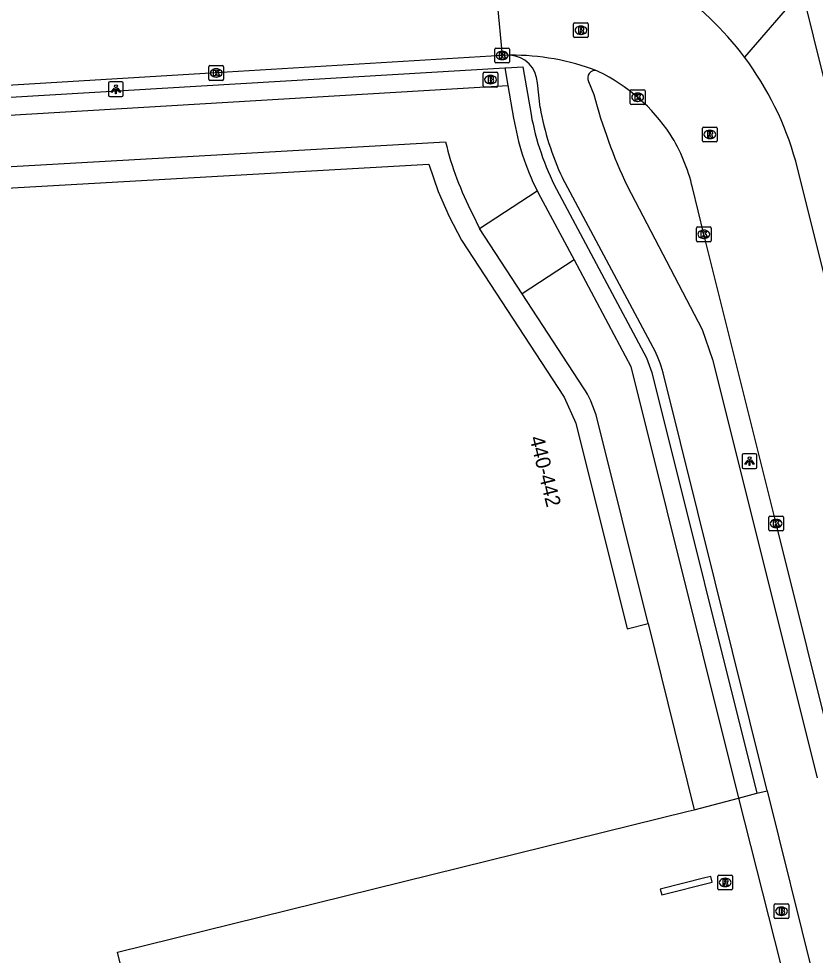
# Model space of a CAD drawing. Extents: x 161389 to 162585, y 388479 to 389761.
# Drawn here: x 162131.8 to 162185.8, y 388908 to 388971.4 of the extents above; entities that cross this region are included whole.
import ezdxf

# ---------------------------------------------------------------- set-up
doc = ezdxf.new("R2010")
doc.units = 0
for name, color, linetype in [('IMGEO_Brandkraan', 7, 'Continuous'), ('IMGEO_Fietspad_gesloten', 7, 'Continuous'), ('IMGEO_Haag', 7, 'Continuous'), ('IMGEO_Kolk', 7, 'Continuous'), ('IMGEO_Lichtpunt', 7, 'Continuous'), ('IMGEO_Pand', 7, 'Continuous'), ('IMGEO_Pand_nummerreeks', 7, 'Continuous'), ('IMGEO_Rijbaan_lokaal_gesloten', 7, 'Continuous'), ('IMGEO_Rioolput', 7, 'Continuous'), ('IMGEO_Voetpad_open', 7, 'Continuous')]:
    doc.layers.add(name, color=color, linetype=linetype)

msp = doc.modelspace()

# ---------------------------------------------------------------- linework, layer by layer
at = {"layer": 'IMGEO_Brandkraan'}
for p, q in [((162163.289, 388966.857), (162163.289, 388967.709)), ((162163.364, 388967.783), (162164.216, 388967.783)), ((162163.777, 388967.563), (162163.802, 388967.563)), ((162164.29, 388967.709), (162164.29, 388966.857)), ((162163.8, 388967.003), (162163.775, 388967.003)), ((162164.216, 388966.783), (162163.364, 388966.783)), ((162182.984, 388910.543), (162182.984, 388911.395)), ((162183.059, 388911.469), (162183.911, 388911.469)), ((162183.472, 388911.249), (162183.497, 388911.249)), ((162183.985, 388911.395), (162183.985, 388910.543)), ((162183.911, 388910.469), (162183.059, 388910.469)), ((162183.495, 388910.689), (162183.47, 388910.689))]:
    msp.add_line(p, q, dxfattribs=at)
for points in [[(162163.289, 388966.857), (162163.289, 388967.709)], [(162163.364, 388967.783), (162164.216, 388967.783)], [(162163.637, 388967.483), (162163.637, 388967.083), (162163.85, 388967.083)], [(162163.868, 388967.483), (162163.637, 388967.483)], [(162164.29, 388967.709), (162164.29, 388966.857)], [(162163.816, 388967.402), (162163.762, 388967.402), (162163.762, 388967.326)], [(162163.762, 388967.326), (162163.815, 388967.326)], [(162163.824, 388967.25), (162163.762, 388967.25), (162163.762, 388967.169)], [(162163.762, 388967.169), (162163.824, 388967.169)], [(162164.216, 388966.783), (162163.364, 388966.783)], [(162182.984, 388910.543), (162182.984, 388911.395)], [(162183.059, 388911.469), (162183.911, 388911.469)], [(162183.332, 388911.169), (162183.332, 388910.769), (162183.545, 388910.769)], [(162183.563, 388911.169), (162183.332, 388911.169)], [(162183.511, 388911.088), (162183.457, 388911.088), (162183.457, 388911.012)], [(162183.457, 388911.012), (162183.51, 388911.012)], [(162183.985, 388911.395), (162183.985, 388910.543)], [(162183.911, 388910.469), (162183.059, 388910.469)], [(162183.519, 388910.936), (162183.457, 388910.936), (162183.457, 388910.855)], [(162183.457, 388910.855), (162183.519, 388910.855)]]:
    msp.add_lwpolyline(points, dxfattribs=at)
for centre, radius, start, end in [((162163.366, 388967.707), 0.0765, 91.55205, 178.44795), ((162163.366, 388967.707), 0.0765, 91.55205, 178.44795), ((162163.872, 388967.338), 0.145, 59.4692, 91.53667), ((162163.897, 388967.385), 0.0922, 285.51372, 58.15012), ((162164.214, 388967.707), 0.0765, 1.55205, 88.44795), ((162164.214, 388967.707), 0.0765, 1.55205, 88.44795), ((162163.366, 388966.859), 0.0765, 181.55205, 268.44795), ((162163.366, 388966.859), 0.0765, 181.55205, 268.44795), ((162163.817, 388967.364), 0.0379, 267.82845, 90.93552), ((162163.825, 388967.209), 0.0404, 269.87594, 90.50774), ((162163.856, 388967.334), 0.251, 268.66757, 293.53466), ((162163.902, 388967.193), 0.105, 301.31148, 78.98903), ((162164.214, 388966.859), 0.0765, 271.55205, 358.44795), ((162164.214, 388966.859), 0.0765, 271.55205, 358.44795), ((162183.061, 388911.393), 0.0765, 91.55205, 178.44795), ((162183.061, 388911.393), 0.0765, 91.55205, 178.44795), ((162183.512, 388911.05), 0.0379, 267.82845, 90.93552), ((162183.567, 388911.024), 0.145, 59.4692, 91.53667), ((162183.592, 388911.071), 0.0922, 285.51372, 58.15012), ((162183.909, 388911.393), 0.0765, 1.55205, 88.44795), ((162183.909, 388911.393), 0.0765, 1.55205, 88.44795), ((162183.061, 388910.545), 0.0765, 181.55205, 268.44795), ((162183.061, 388910.545), 0.0765, 181.55205, 268.44795), ((162183.52, 388910.895), 0.0404, 269.87594, 90.50774), ((162183.551, 388911.02), 0.251, 268.66757, 293.53466), ((162183.597, 388910.879), 0.105, 301.31148, 78.98903), ((162183.909, 388910.545), 0.0765, 271.55205, 358.44795), ((162183.909, 388910.545), 0.0765, 271.55205, 358.44795)]:
    msp.add_arc(centre, radius, start, end, dxfattribs=at)
for centre, major_axis, ratio, start_param, end_param in [((162163.776, 388967.283), (-0.387, 0.002), 0.722429, 4.712389, 7.853982), ((162163.801, 388967.283), (-0.39, 0.002), 0.717154, 1.570796, 4.712389), ((162183.471, 388910.969), (-0.387, 0.002), 0.722429, 4.712389, 7.853982), ((162183.496, 388910.969), (-0.39, 0.002), 0.717154, 1.570796, 4.712389)]:
    msp.add_ellipse(centre, major_axis=major_axis, ratio=ratio, start_param=start_param, end_param=end_param, dxfattribs=at)
at = {"layer": 'IMGEO_Fietspad_gesloten'}
for points in [[(162167.137, 388965.393), (162166.958, 388967.07)], [(162170.422, 388967.167), (162170.789, 388966.268)], [(162174.788, 388949.15), (162168.653, 388960.627)], [(162173.035, 388960.094), (162178.112, 388950.367), (162178.805, 388948.341), (162185.895, 388919.999)], [(162182.503, 388919.118), (162175.468, 388947.425)], [(162182.503, 388919.118), (162185.642, 388906.491)]]:
    msp.add_lwpolyline(points, dxfattribs=at)
for centre, radius, start, end in [((162165.013, 388966.989), 1.947, 2.38898, 87.51874), ((162170.855, 388967.403), 0.493, 74.80102, 208.62909), ((162204.534, 388975.048), 34.869, 194.58479, 205.39633), ((162186.005, 388968.771), 19.168, 190.14903, 205.1413), ((162168.73, 388945.765), 6.939, 13.83663, 29.19237)]:
    msp.add_arc(centre, radius, start, end, dxfattribs=at)
at = {"layer": 'IMGEO_Haag'}
for points in [[(162186.365, 388954.055), (162189.456, 388954.856), (162184.88, 388973.335)], [(162177.572, 388917.843), (162180.574, 388918.618)]]:
    msp.add_lwpolyline(points, dxfattribs=at)
at = {"layer": 'IMGEO_Kolk'}
for p, q in [((162164.071, 388968.493), (162164.071, 388969.345)), ((162164.146, 388969.419), (162164.998, 388969.419)), ((162165.072, 388969.345), (162165.072, 388968.493)), ((162164.559, 388969.199), (162164.584, 388969.199)), ((162144.719, 388967.309), (162144.719, 388968.161)), ((162144.794, 388968.235), (162145.646, 388968.235)), ((162145.72, 388968.161), (162145.72, 388967.309)), ((162164.998, 388968.419), (162164.146, 388968.419)), ((162164.582, 388968.639), (162164.557, 388968.639)), ((162145.23, 388967.455), (162145.205, 388967.455)), ((162145.207, 388968.015), (162145.232, 388968.015)), ((162145.646, 388967.235), (162144.794, 388967.235)), ((162173.245, 388965.664), (162173.245, 388966.516)), ((162173.32, 388966.59), (162174.172, 388966.59)), ((162173.733, 388966.37), (162173.758, 388966.37)), ((162174.246, 388966.516), (162174.246, 388965.664)), ((162174.172, 388965.59), (162173.32, 388965.59)), ((162173.756, 388965.81), (162173.731, 388965.81)), ((162177.795, 388957.31), (162178.647, 388957.31)), ((162177.72, 388956.384), (162177.72, 388957.236)), ((162178.208, 388957.09), (162178.233, 388957.09)), ((162178.721, 388957.236), (162178.721, 388956.384)), ((162178.647, 388956.31), (162177.795, 388956.31)), ((162178.231, 388956.53), (162178.206, 388956.53)), ((162182.621, 388936.802), (162182.621, 388937.654)), ((162182.696, 388937.728), (162183.548, 388937.728)), ((162183.622, 388937.654), (162183.622, 388936.802)), ((162183.109, 388937.508), (162183.134, 388937.508)), ((162183.548, 388936.728), (162182.696, 388936.728)), ((162183.132, 388936.948), (162183.107, 388936.948))]:
    msp.add_line(p, q, dxfattribs=at)
for points in [[(162164.071, 388968.493), (162164.071, 388969.345)], [(162164.146, 388969.419), (162164.998, 388969.419)], [(162165.072, 388969.345), (162165.072, 388968.493)], [(162164.392, 388969.119), (162164.515, 388969.119), (162164.515, 388968.968), (162164.645, 388969.119), (162164.809, 388969.119), (162164.663, 388968.968), (162164.816, 388968.719), (162164.664, 388968.719), (162164.579, 388968.883), (162164.515, 388968.816), (162164.515, 388968.719), (162164.392, 388968.719), (162164.392, 388969.119)], [(162144.719, 388967.309), (162144.719, 388968.161)], [(162144.794, 388968.235), (162145.646, 388968.235)], [(162145.72, 388968.161), (162145.72, 388967.309)], [(162164.998, 388968.419), (162164.146, 388968.419)], [(162145.04, 388967.935), (162145.163, 388967.935), (162145.163, 388967.784), (162145.293, 388967.935), (162145.457, 388967.935), (162145.311, 388967.784), (162145.464, 388967.535), (162145.312, 388967.535), (162145.227, 388967.699), (162145.163, 388967.632), (162145.163, 388967.535), (162145.04, 388967.535), (162145.04, 388967.935)], [(162145.646, 388967.235), (162144.794, 388967.235)], [(162173.245, 388965.664), (162173.245, 388966.516)], [(162173.32, 388966.59), (162174.172, 388966.59)], [(162173.566, 388966.29), (162173.689, 388966.29), (162173.689, 388966.139), (162173.819, 388966.29), (162173.983, 388966.29), (162173.837, 388966.139), (162173.99, 388965.89), (162173.838, 388965.89), (162173.753, 388966.054), (162173.689, 388965.987), (162173.689, 388965.89), (162173.566, 388965.89), (162173.566, 388966.29)], [(162174.246, 388966.516), (162174.246, 388965.664)], [(162174.172, 388965.59), (162173.32, 388965.59)], [(162177.795, 388957.31), (162178.647, 388957.31)], [(162177.72, 388956.384), (162177.72, 388957.236)], [(162178.041, 388957.01), (162178.164, 388957.01), (162178.164, 388956.859), (162178.294, 388957.01), (162178.458, 388957.01), (162178.312, 388956.859), (162178.465, 388956.61), (162178.313, 388956.61), (162178.228, 388956.774), (162178.164, 388956.707), (162178.164, 388956.61), (162178.041, 388956.61), (162178.041, 388957.01)], [(162178.721, 388957.236), (162178.721, 388956.384)], [(162178.647, 388956.31), (162177.795, 388956.31)], [(162182.621, 388936.802), (162182.621, 388937.654)], [(162182.696, 388937.728), (162183.548, 388937.728)], [(162183.622, 388937.654), (162183.622, 388936.802)], [(162182.942, 388937.428), (162183.065, 388937.428), (162183.065, 388937.277), (162183.195, 388937.428), (162183.359, 388937.428), (162183.213, 388937.277), (162183.366, 388937.028), (162183.214, 388937.028), (162183.129, 388937.192), (162183.065, 388937.125), (162183.065, 388937.028), (162182.942, 388937.028), (162182.942, 388937.428)], [(162183.548, 388936.728), (162182.696, 388936.728)]]:
    msp.add_lwpolyline(points, dxfattribs=at)
for centre, start, end in [((162164.148, 388969.343), 91.55205, 178.44795), ((162164.148, 388969.343), 91.55205, 178.44795), ((162164.996, 388969.343), 1.55205, 88.44795), ((162164.996, 388969.343), 1.55205, 88.44795), ((162144.796, 388968.159), 91.55205, 178.44795), ((162144.796, 388968.159), 91.55205, 178.44795), ((162145.644, 388968.159), 1.55205, 88.44795), ((162145.644, 388968.159), 1.55205, 88.44795), ((162164.148, 388968.495), 181.55205, 268.44795), ((162164.148, 388968.495), 181.55205, 268.44795), ((162164.996, 388968.495), 271.55205, 358.44795), ((162164.996, 388968.495), 271.55205, 358.44795), ((162144.796, 388967.311), 181.55205, 268.44795), ((162144.796, 388967.311), 181.55205, 268.44795), ((162145.644, 388967.311), 271.55205, 358.44795), ((162145.644, 388967.311), 271.55205, 358.44795), ((162173.322, 388966.514), 91.55205, 178.44795), ((162173.322, 388966.514), 91.55205, 178.44795), ((162174.17, 388966.514), 1.55205, 88.44795), ((162174.17, 388966.514), 1.55205, 88.44795), ((162173.322, 388965.666), 181.55205, 268.44795), ((162173.322, 388965.666), 181.55205, 268.44795), ((162174.17, 388965.666), 271.55205, 358.44795), ((162174.17, 388965.666), 271.55205, 358.44795), ((162177.797, 388957.234), 91.55205, 178.44795), ((162177.797, 388957.234), 91.55205, 178.44795), ((162178.645, 388957.234), 1.55205, 88.44795), ((162178.645, 388957.234), 1.55205, 88.44795), ((162177.797, 388956.386), 181.55205, 268.44795), ((162177.797, 388956.386), 181.55205, 268.44795), ((162178.645, 388956.386), 271.55205, 358.44795), ((162178.645, 388956.386), 271.55205, 358.44795), ((162182.698, 388937.652), 91.55205, 178.44795), ((162182.698, 388937.652), 91.55205, 178.44795), ((162183.546, 388937.652), 1.55205, 88.44795), ((162183.546, 388937.652), 1.55205, 88.44795), ((162182.698, 388936.804), 181.55205, 268.44795), ((162182.698, 388936.804), 181.55205, 268.44795), ((162183.546, 388936.804), 271.55205, 358.44795), ((162183.546, 388936.804), 271.55205, 358.44795)]:
    msp.add_arc(centre, 0.0765, start, end, dxfattribs=at)
for centre, major_axis, ratio, start_param, end_param in [((162164.558, 388968.919), (-0.387, 0.002), 0.722429, 4.712389, 7.853982), ((162164.583, 388968.919), (-0.39, 0.002), 0.717154, 1.570796, 4.712389), ((162145.206, 388967.735), (-0.387, 0.002), 0.722429, 4.712389, 7.853982), ((162145.231, 388967.735), (-0.39, 0.002), 0.717154, 1.570796, 4.712389), ((162173.732, 388966.09), (-0.387, 0.002), 0.722429, 4.712389, 7.853982), ((162173.757, 388966.09), (-0.39, 0.002), 0.717154, 1.570796, 4.712389), ((162178.207, 388956.81), (-0.387, 0.002), 0.722429, 4.712389, 7.853982), ((162178.232, 388956.81), (-0.39, 0.002), 0.717154, 1.570796, 4.712389), ((162183.108, 388937.228), (-0.387, 0.002), 0.722429, 4.712389, 7.853982), ((162183.133, 388937.228), (-0.39, 0.002), 0.717154, 1.570796, 4.712389)]:
    msp.add_ellipse(centre, major_axis=major_axis, ratio=ratio, start_param=start_param, end_param=end_param, dxfattribs=at)
at = {"layer": 'IMGEO_Lichtpunt'}
for p, q in [((162137.928, 388967.035), (162137.928, 388966.228)), ((162137.928, 388967.035), (162137.928, 388966.228)), ((162138.83, 388967.13), (162138.022, 388967.13)), ((162138.83, 388967.13), (162138.022, 388967.13)), ((162138.924, 388966.228), (162138.924, 388967.035)), ((162138.924, 388966.228), (162138.924, 388967.035)), ((162138.022, 388966.134), (162138.83, 388966.134)), ((162138.022, 388966.134), (162138.83, 388966.134)), ((162180.821, 388941.849), (162180.821, 388941.042)), ((162180.821, 388941.849), (162180.821, 388941.042)), ((162181.723, 388941.944), (162180.915, 388941.944)), ((162181.723, 388941.944), (162180.915, 388941.944)), ((162181.817, 388941.042), (162181.817, 388941.849)), ((162181.817, 388941.042), (162181.817, 388941.849)), ((162180.915, 388940.948), (162181.723, 388940.948)), ((162180.915, 388940.948), (162181.723, 388940.948))]:
    msp.add_line(p, q, dxfattribs=at)
for points in [[(162138.302, 388966.699), (162138.341, 388966.671), (162138.153, 388966.409), (162138.115, 388966.436), (162138.302, 388966.699)], [(162138.404, 388966.651), (162138.451, 388966.651), (162138.451, 388966.329), (162138.404, 388966.329), (162138.404, 388966.651)], [(162138.514, 388966.671), (162138.552, 388966.698), (162138.739, 388966.436), (162138.7, 388966.408), (162138.514, 388966.671)], [(162181.195, 388941.513), (162181.234, 388941.485), (162181.046, 388941.223), (162181.008, 388941.25), (162181.195, 388941.513)], [(162181.297, 388941.465), (162181.344, 388941.465), (162181.344, 388941.143), (162181.297, 388941.143), (162181.297, 388941.465)], [(162181.407, 388941.485), (162181.445, 388941.512), (162181.632, 388941.25), (162181.593, 388941.222), (162181.407, 388941.485)]]:
    msp.add_lwpolyline(points, dxfattribs=at)
for centre in [(162138.427, 388966.833), (162181.32, 388941.647)]:
    msp.add_circle(centre, 0.0994, dxfattribs=at)
for centre, start, end in [((162138.022, 388967.035), 90, 180), ((162138.022, 388967.035), 90, 180), ((162138.83, 388967.035), 0, 90), ((162138.83, 388967.035), 0, 90), ((162138.022, 388966.228), 180, 270), ((162138.022, 388966.228), 180, 270), ((162138.83, 388966.228), 270, 0), ((162138.83, 388966.228), 270, 360), ((162180.915, 388941.849), 90, 180), ((162180.915, 388941.849), 90, 180), ((162181.723, 388941.849), 0, 90), ((162181.723, 388941.849), 0, 90), ((162180.915, 388941.042), 180, 270), ((162180.915, 388941.042), 180, 270), ((162181.723, 388941.042), 270, 0), ((162181.723, 388941.042), 270, 360)]:
    msp.add_arc(centre, 0.0946, start, end, dxfattribs=at)
at = {"layer": 'IMGEO_Pand'}
for points in [[(162126.962, 388961.16), (162127.029, 388959.717), (162159.611, 388961.555), (162160.239, 388959.703), (162160.993, 388958.019), (162161.824, 388956.412), (162168.778, 388945.775), (162169.55, 388944.027), (162173.027, 388930.101), (162174.455, 388930.454)], [(162097.709, 388959.487), (162111.134, 388905.465), (162113.318, 388896.678), (162139.769, 388903.263), (162139.672, 388903.596), (162138.538, 388908.194), (162177.16, 388917.737), (162177.572, 388917.843)], [(162174.455, 388930.454), (162177.572, 388917.843)], [(162178.8, 388912.928), (162178.7, 388913.332), (162178.288, 388913.227), (162175.263, 388912.453), (162175.374, 388912.09), (162178.8, 388912.928)]]:
    msp.add_lwpolyline(points, dxfattribs=at)
at = {"layer": 'IMGEO_Rijbaan_lokaal_gesloten'}
for points in [[(162163.896, 388976.079), (162164.572, 388968.92)], [(162164.572, 388968.92), (162145.22, 388967.736), (162123.982, 388966.46), (162119.472, 388966.19)], [(162165.097, 388968.934), (162164.572, 388968.92)], [(162171.079, 388967.842), (162171.032, 388967.861), (162170.984, 388967.879)], [(162186.365, 388954.055), (162184.443, 388961.763)], [(162187.309, 388920.388), (162183.124, 388937.227), (162178.223, 388956.81), (162177.46, 388959.97)]]:
    msp.add_lwpolyline(points, dxfattribs=at)
for centre, radius, start, end in [((162163.985, 388956.068), 21.237, 36.8743, 55.85631), ((162165.298, 388953.105), 15.83, 68.95131, 90.72861), ((162164.031, 388956.096), 21.184, 15.51669, 36.88936), ((162165.738, 388956.809), 12.258, 33.5314, 64.16832), ((162165.693, 388957.186), 12.092, 13.31122, 31.924)]:
    msp.add_arc(centre, radius, start, end, dxfattribs=at)
at = {"layer": 'IMGEO_Rioolput'}
for p, q in [((162169.405, 388970.201), (162169.405, 388971.053)), ((162169.48, 388971.127), (162170.332, 388971.127)), ((162169.893, 388970.907), (162169.918, 388970.907)), ((162170.406, 388971.053), (162170.406, 388970.201)), ((162170.332, 388970.127), (162169.48, 388970.127)), ((162169.916, 388970.347), (162169.891, 388970.347)), ((162178.135, 388963.148), (162178.135, 388964)), ((162178.21, 388964.074), (162179.062, 388964.074)), ((162178.623, 388963.854), (162178.648, 388963.854)), ((162179.136, 388964), (162179.136, 388963.148)), ((162179.062, 388963.074), (162178.21, 388963.074)), ((162178.646, 388963.294), (162178.621, 388963.294)), ((162179.173, 388912.492), (162179.173, 388913.344)), ((162179.248, 388913.418), (162180.1, 388913.418)), ((162179.661, 388913.198), (162179.686, 388913.198)), ((162180.174, 388913.344), (162180.174, 388912.492)), ((162180.1, 388912.418), (162179.248, 388912.418)), ((162179.684, 388912.638), (162179.659, 388912.638))]:
    msp.add_line(p, q, dxfattribs=at)
for points in [[(162169.405, 388970.201), (162169.405, 388971.053)], [(162169.48, 388971.127), (162170.332, 388971.127)], [(162169.994, 388970.825), (162169.742, 388970.827), (162169.742, 388970.427)], [(162169.92, 388970.746), (162169.866, 388970.746), (162169.866, 388970.665)], [(162169.866, 388970.665), (162169.918, 388970.665)], [(162170.406, 388971.053), (162170.406, 388970.201)], [(162170.332, 388970.127), (162169.48, 388970.127)], [(162169.742, 388970.427), (162169.866, 388970.427), (162169.866, 388970.589), (162169.877, 388970.589)], [(162169.924, 388970.56), (162169.995, 388970.427), (162170.135, 388970.427), (162170.07, 388970.553)], [(162178.135, 388963.148), (162178.135, 388964)], [(162178.21, 388964.074), (162179.062, 388964.074)], [(162178.724, 388963.772), (162178.472, 388963.774), (162178.472, 388963.374)], [(162178.65, 388963.693), (162178.596, 388963.693), (162178.596, 388963.612)], [(162179.136, 388964), (162179.136, 388963.148)], [(162179.062, 388963.074), (162178.21, 388963.074)], [(162178.472, 388963.374), (162178.596, 388963.374), (162178.596, 388963.536), (162178.607, 388963.536)], [(162178.596, 388963.612), (162178.648, 388963.612)], [(162178.654, 388963.507), (162178.725, 388963.374), (162178.865, 388963.374), (162178.8, 388963.5)], [(162179.173, 388912.492), (162179.173, 388913.344)], [(162179.248, 388913.418), (162180.1, 388913.418)], [(162179.762, 388913.116), (162179.51, 388913.118), (162179.51, 388912.718)], [(162179.688, 388913.037), (162179.634, 388913.037), (162179.634, 388912.956)], [(162179.634, 388912.956), (162179.686, 388912.956)], [(162180.174, 388913.344), (162180.174, 388912.492)], [(162180.1, 388912.418), (162179.248, 388912.418)], [(162179.51, 388912.718), (162179.634, 388912.718), (162179.634, 388912.88), (162179.645, 388912.88)], [(162179.692, 388912.851), (162179.763, 388912.718), (162179.903, 388912.718), (162179.838, 388912.844)]]:
    msp.add_lwpolyline(points, dxfattribs=at)
for centre, radius, start, end in [((162169.482, 388971.051), 0.0765, 91.55205, 178.44795), ((162169.482, 388971.051), 0.0765, 91.55205, 178.44795), ((162169.902, 388970.854), 0.19, 274.7715, 282.96867), ((162169.926, 388970.65), 0.0964, 77.00612, 93.18647), ((162169.94, 388970.707), 0.0378, 276.66336, 79.67722), ((162169.993, 388970.715), 0.109, 350.36119, 89.41601), ((162169.991, 388970.715), 0.112, 277.58423, 350.98172), ((162170.33, 388971.051), 0.0765, 1.55205, 88.44795), ((162170.33, 388971.051), 0.0765, 1.55205, 88.44795), ((162169.482, 388970.203), 0.0765, 181.55205, 268.44795), ((162169.482, 388970.203), 0.0765, 181.55205, 268.44795), ((162169.876, 388970.536), 0.0533, 26.02933, 88.69889), ((162169.975, 388970.5), 0.108, 29.51342, 73.79051), ((162170.33, 388970.203), 0.0765, 271.55205, 358.44795), ((162170.33, 388970.203), 0.0765, 271.55205, 358.44795), ((162178.212, 388963.998), 0.0765, 91.55205, 178.44795), ((162178.212, 388963.998), 0.0765, 91.55205, 178.44795), ((162178.656, 388963.597), 0.0964, 77.00612, 93.18647), ((162178.67, 388963.654), 0.0378, 276.66336, 79.67722), ((162178.723, 388963.662), 0.109, 350.36119, 89.41601), ((162178.721, 388963.662), 0.112, 277.58423, 350.98172), ((162179.06, 388963.998), 0.0765, 1.55205, 88.44795), ((162179.06, 388963.998), 0.0765, 1.55205, 88.44795), ((162178.212, 388963.15), 0.0765, 181.55205, 268.44795), ((162178.212, 388963.15), 0.0765, 181.55205, 268.44795), ((162178.606, 388963.483), 0.0533, 26.02933, 88.69889), ((162178.632, 388963.801), 0.19, 274.7715, 282.96867), ((162178.705, 388963.447), 0.108, 29.51342, 73.79051), ((162179.06, 388963.15), 0.0765, 271.55205, 358.44795), ((162179.06, 388963.15), 0.0765, 271.55205, 358.44795), ((162179.25, 388913.342), 0.0765, 91.55205, 178.44795), ((162179.25, 388913.342), 0.0765, 91.55205, 178.44795), ((162179.67, 388913.145), 0.19, 274.7715, 282.96867), ((162179.694, 388912.941), 0.0964, 77.00612, 93.18647), ((162179.708, 388912.998), 0.0378, 276.66336, 79.67722), ((162179.761, 388913.006), 0.109, 350.36119, 89.41601), ((162179.759, 388913.006), 0.112, 277.58423, 350.98172), ((162180.098, 388913.342), 0.0765, 1.55205, 88.44795), ((162180.098, 388913.342), 0.0765, 1.55205, 88.44795), ((162179.25, 388912.494), 0.0765, 181.55205, 268.44795), ((162179.25, 388912.494), 0.0765, 181.55205, 268.44795), ((162179.644, 388912.827), 0.0533, 26.02933, 88.69889), ((162179.743, 388912.791), 0.108, 29.51342, 73.79051), ((162180.098, 388912.494), 0.0765, 271.55205, 358.44795), ((162180.098, 388912.494), 0.0765, 271.55205, 358.44795)]:
    msp.add_arc(centre, radius, start, end, dxfattribs=at)
for centre, major_axis, ratio, start_param, end_param in [((162169.892, 388970.627), (-0.387, 0.002), 0.722429, 4.712389, 7.853982), ((162169.917, 388970.627), (-0.39, 0.002), 0.717154, 1.570796, 4.712389), ((162178.622, 388963.574), (-0.387, 0.002), 0.722429, 4.712389, 7.853982), ((162178.647, 388963.574), (-0.39, 0.002), 0.717154, 1.570796, 4.712389), ((162179.66, 388912.918), (-0.387, 0.002), 0.722429, 4.712389, 7.853982), ((162179.685, 388912.918), (-0.39, 0.002), 0.717154, 1.570796, 4.712389)]:
    msp.add_ellipse(centre, major_axis=major_axis, ratio=ratio, start_param=start_param, end_param=end_param, dxfattribs=at)
at = {"layer": 'IMGEO_Voetpad_open'}
for points in [[(162184.88, 388973.335), (162180.974, 388968.812)], [(162118.714, 388965.352), (162164.758, 388968.075)], [(162164.758, 388968.075), (162164.828, 388968.079), (162165.983, 388968.147), (162166.529, 388964.923)], [(162164.758, 388968.075), (162164.966, 388966.882)], [(162117.546, 388964.061), (162164.966, 388966.882)], [(162164.966, 388966.882), (162165.349, 388964.685)], [(162126.962, 388961.16), (162160.741, 388963.068)], [(162168.252, 388959.856), (162174.351, 388948.443), (162174.712, 388947.441), (162181.806, 388918.962)], [(162163.049, 388957.192), (162166.939, 388959.755)], [(162166.939, 388959.755), (162167.176, 388959.321), (162169.439, 388955.072)], [(162162.565, 388958.198), (162163.049, 388957.192)], [(162165.933, 388952.778), (162163.049, 388957.192)], [(162169.439, 388955.072), (162165.933, 388952.778)], [(162169.439, 388955.072), (162173.275, 388947.868), (162180.574, 388918.618)], [(162170.086, 388946.422), (162165.933, 388952.778)], [(162174.455, 388930.454), (162170.939, 388944.575)], [(162180.574, 388918.618), (162181.806, 388918.962)], [(162180.574, 388918.618), (162183.819, 388905.803)], [(162181.806, 388918.962), (162182.503, 388919.118)]]:
    msp.add_lwpolyline(points, dxfattribs=at)
for centre, radius, start, end in [((162184.42, 388968.18), 18.185, 190.31851, 207.24202), ((162182.465, 388967.484), 17.343, 189.2867, 206.46391), ((162181.467, 388968.054), 21.317, 193.52661, 207.53906), ((162162.557, 388941.824), 8.822, 18.16761, 31.4102)]:
    msp.add_arc(centre, radius, start, end, dxfattribs=at)

# ---------------------------------------------------------------- texts
at = {"layer": 'IMGEO_Pand_nummerreeks'}
msp.add_text('440-442', height=1, rotation=284.02007, dxfattribs=at).set_placement((162166.419, 388943.026))

doc.saveas('drawing.dxf')
